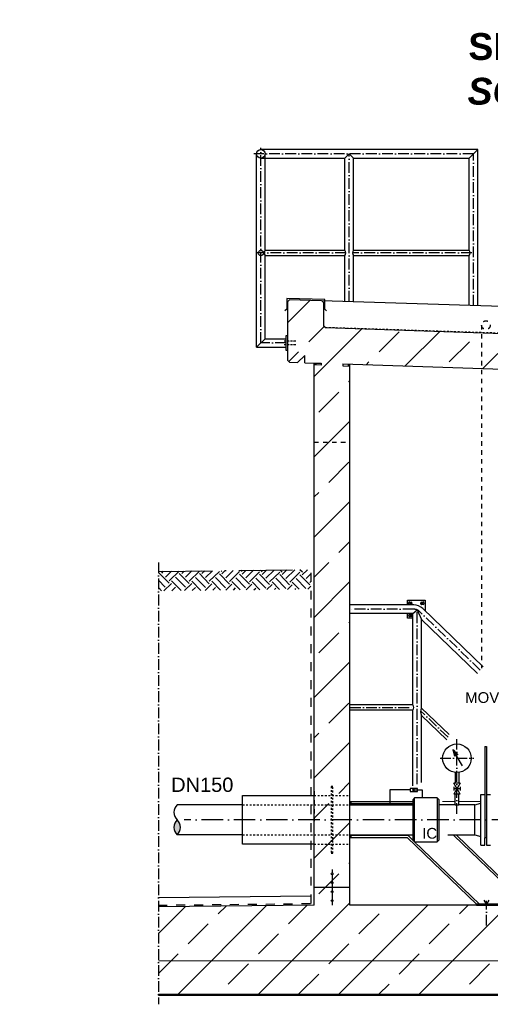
# Model space of a CAD drawing. Header units: millimetres. Extents: x 4747 to 1198744, y 17680 to 73179.
# Tile 302 of 377: x 103322 to 105951, y 50860 to 56368. Entities that reach past the tile are written whole.
import ezdxf

# ---------------------------------------------------------------- set-up
doc = ezdxf.new("R2010")
doc.units = ezdxf.units.MM
doc.linetypes.add('ACAD_ISO10W100', pattern=[18, 12, -3, 0, -3])
doc.linetypes.add('JIS_02_1.0', pattern=[2, 1, -1])
for name, color, linetype, lineweight in [('Beschriftung', 7, 'Continuous', 9), ('Verz. Bandstahl 30x3_5mm auf Putz', 1, 'GRENZE2', 18), ('Verz. Bandstahl 30x3_5mm im Beton', 5, 'GRENZE1', 18)]:
    doc.layers.add(name, color=color, linetype=linetype, lineweight=lineweight)
doc.styles.add('LBB3.5M1000', font='isocp.shx', dxfattribs={"height": 3.5})
doc.linetypes.add('GRENZE1', pattern='A,6.35,-2.54,[133,ltypeshp.shx,S=2.54,R=0,X=-2.54,Y=0],-2.54,25.4', length=36.83)
doc.linetypes.add('GRENZE2', pattern='A,6.35,-2.54,[132,ltypeshp.shx,S=2.54,R=0,X=-2.54,Y=0],-2.54,25.4', length=36.83)

msp = doc.modelspace()

# ---------------------------------------------------------------- hatches: boundary and pattern name
h = msp.add_hatch()
h.set_pattern_fill('ANSI33', color=256, scale=50, style=0)
h.set_pattern_definition([(45, (106564.04, 48335.6), (-224.506, 224.506), []), (45, (106788.54, 48335.6), (-224.506, 224.506), [158.75, -79.375])])
h.paths.add_polyline_path([(104819.58706, 54462.09841), (104819.58706, 54791.95736), (104829.58253, 54801.95283), (105009.39538, 54796.15184), (105019.58706, 54785.96016), (105019.58706, 54655.745), (105029.92042, 54645.41163), (106907.11185, 54584.85099), (106907.11185, 54710.98465), (106927.11185, 54730.98465), (107047.11185, 54730.98465), (107067.11185, 54710.98465), (107067.11185, 54379.58512), (105127.4551, 54442.16099), (105127.13265, 54432.16619), (105167.11185, 54430.8764), (105167.11185, 51415.38512), (108967.11185, 51415.38512), (108967.11185, 54308.28344), (109007.09219, 54306.99362), (109007.41463, 54316.98842), (108067.11185, 54347.32382), (108067.11185, 54710.98465), (108087.11185, 54730.98465), (108207.11185, 54730.98465), (108227.11185, 54710.98465), (108227.11185, 54542.26606), (109307.67874, 54504.40712), (109317.3511, 54494.08988), (109317.3511, 54316.99467), (109307.03385, 54307.32231), (109262.05725, 54308.77332), (109223.36783, 54350.0423), (109222.07805, 54310.0631), (109127.4551, 54313.11576), (109127.13265, 54303.12096), (109167.11185, 54301.83118), (109167.11185, 51415.38512), (109889.84974, 51407.24924), (109889.84974, 50915.38512), (104096.77694, 50915.38512), (104096.77694, 51405.58773), (104967.11185, 51415.38512), (104967.11185, 54437.32867), (105006.76861, 54436.04929), (105007.09105, 54446.04409), (104914.21521, 54449.04038), (104915.50499, 54489.01958), (104874.23601, 54450.33016), (104829.25941, 54451.78117)])
h = msp.add_hatch(color=256)
h.dxf.hatch_style = 1
h.paths.add_polyline_path([(104977.4291, 54447.00102), (104967.11185, 54447.33387), (104967.11185, 54437.32867), (104977.10665, 54437.00622)])
h = msp.add_hatch(color=256)
h.dxf.hatch_style = 1
h.paths.add_polyline_path([(105167.11185, 54440.88161), (105157.11705, 54441.20405), (105156.79461, 54431.20925), (105167.11185, 54430.8764)])
h = msp.add_hatch()
h.set_pattern_fill('EARTH', color=256, scale=12.5, angle=44.35504661, style=0)
h.set_pattern_definition([(44.35505, (91113.13, 91207.74), (1.26356, 112.24609), [79.375, -79.375]), (44.35505, (91092.32, 91229.02), (1.26356, 112.24609), [79.375, -79.375]), (44.35505, (91071.51, 91250.31), (1.26356, 112.24609), [79.375, -79.375]), (134.35505, (91071.67, 91264.34), (-112.24609, 1.26356), [79.375, -79.375]), (134.35505, (91092.95, 91285.15), (-112.24609, 1.26356), [79.375, -79.375]), (134.35505, (91114.235, 91305.956), (-112.24609, 1.26356), [79.375, -79.375])])
h.paths.add_polyline_path([(104948.59024, 53291.67663), (104948.59024, 53182.62368), (104098.85197, 53173.05815), (104097.62451, 53282.09727)])
at = {"linetype": 'Continuous', "ltscale": 10}
h = msp.add_hatch(color=256, dxfattribs=at)
h.dxf.hatch_style = 1
h.paths.add_polyline_path([(105526.76273, 52054.02119), (105526.76273, 52064.84203), (105517.39161, 52059.43161)])
h = msp.add_hatch(color=256)
h.dxf.hatch_style = 1
h.paths.add_polyline_path([(104201.40669, 51892.38512, 0.4305700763), (104201.40669, 51808.23472, 0.4305700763)])
h = msp.add_hatch()
h.set_pattern_fill('ANSI33', color=256, scale=50, style=0)
h.set_pattern_definition([(45, (237149.15, 89515.16), (-224.5064, 224.5064), []), (45, (237373.66, 89515.16), (-224.5064, 224.5064), [158.75, -79.375])])
h.paths.add_polyline_path([(105072.11185, 51590.55806, -1), (105062.11185, 51590.55806, -1)], flags=17)
h = msp.add_hatch()
h.set_pattern_fill('ANSI33', color=256, scale=50, style=0)
h.set_pattern_definition([(45, (237149.15, 89465.16), (-224.5064, 224.5064), []), (45, (237373.66, 89465.16), (-224.5064, 224.5064), [158.75, -79.375])])
h.paths.add_polyline_path([(105072.11185, 51540.55806, -1), (105062.11185, 51540.55806, -1)], flags=17)
h = msp.add_hatch()
h.set_pattern_fill('ANSI33', color=256, scale=50, style=0)
h.set_pattern_definition([(45, (237149.15, 89414.82), (-224.5064, 224.5064), []), (45, (237373.66, 89414.82), (-224.5064, 224.5064), [158.75, -79.375])])
h.paths.add_polyline_path([(105072.11185, 51490.21219, -1), (105062.11185, 51490.21219, -1)], flags=17)
h = msp.add_hatch()
h.set_pattern_fill('ANSI33', color=256, scale=50, style=0)
h.set_pattern_definition([(45, (237149.15, 89364.82), (-224.5064, 224.5064), []), (45, (237373.66, 89364.82), (-224.5064, 224.5064), [158.75, -79.375])])
h.paths.add_polyline_path([(105072.11185, 51440.21219, -1), (105062.11185, 51440.21219, -1)], flags=17)

# ---------------------------------------------------------------- linework, layer by layer
at = {"linetype": 'ACAD_ISO10W100', "ltscale": 5}
for p, q in [((104669.58706, 54559.63499), (104669.58706, 55652.1855)), ((105857.12244, 55618.0355), (104630.90911, 55618.0355)), ((105162.85262, 54791.20111), (105162.85262, 55618.0355)), ((105857.12244, 54768.80305), (105857.12244, 55618.0355)), ((105143.88633, 55063.0355), (104649.49169, 55063.0355)), ((105847.73701, 55063.0355), (105181.8189, 55063.0355)), ((104809.58706, 54559.63499), (104669.58706, 54559.63499)), ((104096.77694, 53332.08773), (104096.77694, 50860.38512)), ((105523.46713, 53070.24573), (105167.11185, 53070.24573)), ((105542.96185, 52092.11116), (105542.96185, 53066.13675)), ((105895.28651, 52730.26183), (105557.00674, 53056.70181)), ((105167.11185, 52520.23512), (105523.99557, 52520.23512)), ((105715.18723, 52354.03764), (105561.94098, 52501.92027)), ((105765.11285, 51925.32426), (105765.11285, 52343.56472)), ((105671.58726, 52236.53427), (105858.63845, 52236.53427)), ((105929.6534, 51420.38512), (105916.9476, 51442.39221)), ((105942.35919, 51442.39221), (105929.6534, 51420.38512)), ((105929.6534, 51300.573), (105929.6534, 51439.27119))]:
    msp.add_line(p, q, dxfattribs=at)
for p, q in [((105881.27244, 55642.1855), (104669.58706, 55642.1855)), ((105881.27244, 55642.1855), (105832.97244, 55593.8855)), ((105881.27244, 54768.02394), (105881.27244, 55642.1855)), ((104645.43706, 54535.48499), (104645.43706, 55618.0355)), ((104669.58706, 55593.8855), (105138.70262, 55593.8855)), ((104693.73706, 55077.9855), (104693.73706, 55618.0355)), ((105162.85262, 55618.0355), (105138.70262, 55593.8855)), ((105138.70262, 55077.9855), (105138.70262, 55593.8855)), ((105187.00262, 55593.8855), (105162.85262, 55618.0355)), ((105187.00262, 55593.8855), (105832.97244, 55593.8855)), ((105187.00262, 55077.9855), (105187.00262, 55593.8855)), ((105832.97244, 55077.9855), (105832.97244, 55593.8855)), ((104693.73706, 55077.9855), (105138.70262, 55077.9855)), ((105187.00262, 55077.9855), (105832.97244, 55077.9855)), ((104693.73706, 54583.78499), (104693.73706, 55048.0855)), ((104693.73706, 55048.0855), (105138.70262, 55048.0855)), ((105138.70262, 54791.98022), (105138.70262, 55048.0855)), ((105187.00262, 55048.0855), (105832.97244, 55048.0855)), ((105187.00262, 54790.422), (105187.00262, 55048.0855)), ((105832.97244, 54769.58217), (105832.97244, 55048.0855)), ((104829.58253, 54801.95283), (104819.58706, 54791.95736)), ((106867.30149, 54736.21336), (104829.58253, 54801.95283)), ((104819.58706, 54462.09841), (104819.58706, 54791.95736)), ((105009.39538, 54796.15184), (105019.58706, 54785.96016)), ((105019.58706, 54785.96016), (105019.58706, 54655.745)), ((105019.58706, 54655.745), (105029.92042, 54645.41163)), ((105029.92042, 54645.41163), (106907.11185, 54584.85099)), ((104693.73706, 54583.78499), (104645.43706, 54535.48499)), ((104693.73706, 54583.78499), (104809.58706, 54583.78499)), ((104645.43706, 54535.48499), (104809.58706, 54535.48499)), ((104915.50499, 54489.01958), (104874.23601, 54450.33016)), ((104914.21521, 54449.04038), (104915.50499, 54489.01958)), ((104819.58706, 54462.09841), (104829.25941, 54451.78117)), ((104829.25941, 54451.78117), (104874.23601, 54450.33016)), ((104914.21521, 54449.04038), (104967.11185, 54447.33387)), ((104967.11185, 51415.38512), (104967.11185, 54447.33387)), ((104967.11185, 54447.33387), (105007.09105, 54446.04409)), ((105006.76861, 54436.04929), (104967.11185, 54437.32867)), ((104977.4291, 54447.00102), (104977.10665, 54437.00622)), ((105007.09105, 54446.04409), (105006.76861, 54436.04929)), ((105127.4551, 54442.16099), (105127.13265, 54432.16619)), ((105127.13265, 54432.16619), (105167.11185, 54430.8764)), ((105127.4551, 54442.16099), (109007.41463, 54316.98842)), ((105157.11705, 54441.20405), (105156.79461, 54431.20925)), ((105167.11185, 51415.38512), (105167.11185, 54440.88161)), ((105523.47812, 53094.38512), (105167.11185, 53094.38512)), ((105518.81185, 53046.08512), (105167.11185, 53046.08512)), ((105518.81185, 53046.08512), (105542.96185, 53066.13675)), ((105518.81185, 52535.18512), (105518.81185, 53046.08512)), ((105542.96185, 53066.13675), (105567.11185, 53013.38947)), ((105910.79109, 52748.8608), (105573.78754, 53074.06923)), ((105567.11185, 52517.70617), (105567.11185, 53013.38947)), ((105879.78193, 52711.66285), (105567.11185, 53013.38947)), ((105518.81185, 52535.18512), (105167.11185, 52535.18512)), ((105518.81185, 52505.28512), (105167.11185, 52505.28512)), ((105518.81185, 52083.37023), (105518.81185, 52505.28512)), ((105721.11033, 52369.09764), (105567.11185, 52517.70617)), ((105567.11185, 52100.85208), (105567.11185, 52476.15458)), ((105709.26413, 52338.97764), (105567.11185, 52476.15458)), ((105167.11185, 51994.38512), (105515.8017, 51994.38512)), ((105172.11185, 51994.38512), (105172.11185, 51976.53472)), ((105167.11185, 51976.53472), (105518.11285, 51976.53472)), ((105172.11185, 51982.88512), (105515.8017, 51982.88512)), ((105167.11185, 51808.23472), (105518.11285, 51808.23472)), ((105167.11185, 51794.38512), (105486.34808, 51794.38512)), ((105172.11185, 51808.23472), (105172.11185, 51794.38512)), ((105172.11185, 51805.88512), (105490.99199, 51805.88512)), ((105486.34808, 51794.38512), (105873.91284, 51420.38512)), ((105490.99199, 51805.88512), (105523.01652, 51774.98146)), ((105665.11285, 51808.23472), (105865.11285, 51808.23472)), ((105747.1452, 51804.67156), (106145.36949, 51420.38512)), ((105763.87844, 51804.50537), (106161.9305, 51420.38512)), ((105528.29769, 51769.88512), (105890.47386, 51420.38512)), ((105067.11185, 51615.38512), (105067.11185, 51595.55806)), ((105067.11185, 51585.55806), (105067.11185, 51545.55806)), ((104967.11185, 51515.38512), (105167.11185, 51515.38512)), ((105067.11185, 51535.55806), (105067.11185, 51495.21219)), ((104950.99961, 51465.20692), (104096.77694, 51455.5909)), ((105067.11185, 51485.21219), (105067.11185, 51445.21219)), ((104967.11185, 51415.38512), (104096.77694, 51405.58773)), ((105067.11185, 51435.21219), (105067.11185, 51415.38512)), ((107067.11185, 51415.38512), (105167.11185, 51415.38512)), ((109889.84974, 50915.38512), (104096.77694, 50915.38512)), ((109889.84974, 50910.38512), (104096.77694, 50910.38512))]:
    msp.add_line(p, q)
at = {"linetype": 'JIS_02_1.0', "ltscale": 10}
for p, q in [((105021.58706, 54655.745), (105021.58706, 54783.48899)), ((105021.58706, 54655.745), (105029.91935, 54647.41271)), ((105029.91935, 54647.41271), (106905.11185, 54586.91655)), ((104967.11185, 52028.88512), (105167.11185, 52028.88512)), ((104567.11185, 51976.53472), (105167.11185, 51976.53472)), ((104567.11185, 51808.23472), (105167.11185, 51808.23472)), ((104967.11185, 51755.88512), (105167.11185, 51755.88512))]:
    msp.add_line(p, q, dxfattribs=at)
at = {"linetype": 'JIS_02_1.0', "ltscale": 25}
for p, q in [((105902.95126, 54659.63499), (105902.95126, 52739.83332)), ((104967.11185, 54004.38512), (105167.11185, 54004.38512)), ((105495.34325, 53112.87406), (105513.52328, 53094.69403)), ((105495.34325, 53094.69403), (105513.52328, 53112.87406)), ((105580.59991, 53112.87406), (105562.41988, 53094.69403)), ((105580.59991, 53094.69403), (105562.41988, 53112.87406)), ((105495.34325, 53027.61741), (105513.52328, 53045.79743)), ((105495.34325, 53045.79743), (105513.52328, 53027.61741)), ((104967.11185, 52052.53512), (104967.11185, 51884.23512))]:
    msp.add_line(p, q, dxfattribs=at)
at = {"linetype": 'ACAD_ISO10W100'}
for p, q in [((104864.26929, 54569.63499), (104799.08525, 54569.63499)), ((104864.26929, 54549.63499), (104799.08525, 54549.63499))]:
    msp.add_line(p, q, dxfattribs=at)
at = {"linetype": 'ACAD_ISO10W100', "ltscale": 25}
msp.add_line((104096.77694, 53282.08773), (104967.11185, 53291.88512), dxfattribs=at)
at = {"linetype": 'JIS_02_1.0', "ltscale": 50}
for p, q in [((104950.99961, 51424.10203), (104950.99961, 53291.70375)), ((104096.77694, 51414.96011), (104950.99961, 51424.10203))]:
    msp.add_line(p, q, dxfattribs=at)
at = {"linetype": 'Continuous', "ltscale": 10}
for p, q in [((105742.40055, 52286.00052), (105752.56155, 52248.07832)), ((105742.40055, 52286.00052), (105770.16185, 52258.24002)), ((105795.27715, 52194.41572), (105742.40055, 52286.00052)), ((105920.11285, 52302.38472), (105930.11285, 52302.38472)), ((105920.11285, 52302.38472), (105920.11285, 51792.38552)), ((105930.11285, 52302.38472), (105930.11285, 51749.88472)), ((105770.16185, 52258.24002), (105752.56155, 52248.07832)), ((105754.46285, 52157.24652), (105754.46285, 52096.53472)), ((105775.76285, 52157.24652), (105775.76285, 52096.53472)), ((105783.11285, 52096.53472), (105747.11285, 52036.53472)), ((105783.11285, 52036.53472), (105747.11285, 52096.53472)), ((105783.11285, 52096.53472), (105747.11285, 52096.53472)), ((105747.11285, 52076.53452), (105747.11285, 52056.53502)), ((105783.11285, 52066.53472), (105747.11285, 52066.53472)), ((105783.11285, 52076.53452), (105783.11285, 52056.53502)), ((104567.11185, 51755.88512), (104567.11185, 52028.88512)), ((104567.11185, 52028.88512), (104967.11185, 52028.88512)), ((105783.11285, 52036.53472), (105747.11285, 52036.53472)), ((105754.46285, 51976.53472), (105754.46285, 52036.53472)), ((105775.76285, 51976.53472), (105775.76285, 52036.53472)), ((105898.11285, 52034.88472), (105920.11285, 52034.88472)), ((105898.11285, 51749.88472), (105898.11285, 52034.88472)), ((105930.11285, 52034.88472), (105952.11285, 52034.88472)), ((104567.11185, 51976.53472), (104201.40669, 51976.53472)), ((105754.46285, 51976.53472), (105665.11285, 51976.53472)), ((105865.11285, 51976.53472), (105775.76285, 51976.53472)), ((105865.11285, 51976.53472), (105898.11285, 51984.88472)), ((105865.11285, 51808.23472), (105865.11285, 51976.53472)), ((104567.11185, 51808.23472), (104201.40669, 51808.23472)), ((105865.11285, 51808.23472), (105898.11285, 51799.88472)), ((105920.11285, 51749.88472), (105920.11285, 51792.38552)), ((105930.11285, 51792.38552), (105920.11285, 51792.38552)), ((104967.11185, 51755.88512), (104567.11185, 51755.88512)), ((105898.11285, 51749.88472), (105920.11285, 51749.88472)), ((105930.11285, 51749.88472), (105952.11285, 51749.88472))]:
    msp.add_line(p, q, dxfattribs=at)
at = {"linetype": 'JIS_02_1.0', "ltscale": 5}
msp.add_line((105172.11185, 51982.88512), (105515.8017, 51982.88512), dxfattribs=at)
at = {"linetype": 'ACAD_ISO10W100', "ltscale": 10}
msp.add_line((107339.73743, 51892.38512), (104240.25148, 51892.38512), dxfattribs=at)
for points in [[(105036.17945, 54739.06789), (105026.57777, 54748.66957), (105026.57777, 54802.30042), (104813.66315, 54808.49125), (104813.66315, 54748.8632), (104804.06147, 54739.26152)], [(105487.97158, 53094.38512), (105487.97158, 53120.24573), (105587.97158, 53120.24573), (105587.97158, 53060.38163)], [(105518.81185, 53020.24573), (105487.97158, 53020.24573), (105487.97158, 53046.08512)], [(106161.9305, 51420.38512), (105873.91284, 51420.38512), (105873.91284, 51415.38512), (106030.61185, 51415.38512)]]:
    msp.add_lwpolyline(points)
for points in [[(104809.58706, 54519.63499), (104819.58706, 54519.63499), (104819.58706, 54599.63499), (104809.58706, 54599.63499)], [(105504.09309, 53112.32669), (105511.84227, 53108.71523), (105512.18245, 53100.17259), (105504.77344, 53095.2414), (105497.02426, 53098.85286), (105496.68408, 53107.3955)], [(105579.8184, 53105.7993), (105577.80314, 53097.4908), (105569.49464, 53095.47554), (105563.20139, 53101.76879), (105565.21664, 53110.0773), (105573.52515, 53112.09255)], [(105503.05922, 53028.26914), (105496.18818, 53033.35651), (105497.56223, 53041.79479), (105505.80731, 53045.14569), (105512.67835, 53040.05832), (105511.3043, 53031.62005)]]:
    msp.add_lwpolyline(points, close=True)
at = {"linetype": 'Continuous', "ltscale": 10}
for points in [[(105743.98535, 52283.83452), (105768.79015, 52258.30452), (105753.20135, 52249.30372), (105743.67115, 52283.24432), (105767.32155, 52258.43872), (105753.78415, 52250.70472), (105744.83135, 52281.37672), (105765.97615, 52258.64352), (105754.20185, 52251.68202), (105745.96235, 52279.98472), (105764.69135, 52258.88352), (105754.52215, 52252.68552), (105747.17655, 52277.74002), (105763.70655, 52258.88802), (105754.90455, 52253.72432), (105748.35555, 52275.55602), (105762.50955, 52259.26072), (105755.32235, 52254.70232), (105749.47315, 52273.33752), (105761.73555, 52259.46852), (105756.04685, 52255.85652), (105750.88085, 52271.04032), (105761.05085, 52259.23672), (105756.28985, 52256.56972), (105752.29835, 52268.58552), (105759.86285, 52259.45132), (105756.81335, 52257.36332), (105753.79615, 52265.85032), (105758.93055, 52259.64932), (105756.81785, 52258.34802), (105755.17755, 52263.45632), (105758.32385, 52259.70772), (105757.02555, 52259.12202), (105756.33035, 52261.17632)], [(105503.39127, 52059.43161), (105390.31159, 52059.43161), (105390.31159, 51976.53472), (105390.31159, 51976.53472)], [(105523.63903, 52059.43161), (105570.31159, 52059.43161), (105570.31159, 52014.88512), (105570.31159, 52014.88512)]]:
    msp.add_lwpolyline(points, dxfattribs=at)
at = {"linetype": 'JIS_02_1.0', "ltscale": 10}
msp.add_lwpolyline([(105072.11185, 51705.88512), (105072.11185, 52078.88512), (105062.11185, 52078.88512), (105062.11185, 51705.88512)], close=True, dxfattribs=at)
at = {"linetype": 'Continuous', "ltscale": 10}
for points in [[(105543.88679, 52050.44061), (105543.88679, 52068.42261), (105503.39127, 52068.42261), (105503.39127, 52050.44061)], [(105517.39161, 52059.43161), (105526.76273, 52054.02119), (105526.76273, 52064.84203)]]:
    msp.add_lwpolyline(points, close=True, dxfattribs=at)
for centre, radius in [((104669.58706, 55618.0355), 24.15), ((104669.58706, 55063.0355), 14.95), ((105067.11185, 51590.55806), 5), ((105067.11185, 51540.55806), 5), ((105067.11185, 51490.21219), 5), ((105067.11185, 51440.21219), 5)]:
    msp.add_circle(centre, radius)
at = {"linetype": 'JIS_02_1.0', "ltscale": 25}
msp.add_circle((105927.10126, 54659.63499), 24.15, dxfattribs=at)
at = {"linetype": 'Continuous', "ltscale": 10}
msp.add_circle((105765.11285, 52236.53427), 79.9998, dxfattribs=at)
for centre, radius, start, end in [((104712.70334, 55063.0355), 24.15, 141.75338012, 218.24661988), ((105119.73633, 55063.0355), 24.15, 321.75338012, 38.24661988), ((105205.9689, 55063.0355), 24.15, 141.75338012, 218.24661988), ((105814.00615, 55063.0355), 24.15, 321.75338012, 38.24661988), ((105523.47812, 53021.93512), 72.45, 46.02042761, 90), ((105499.84557, 52520.23512), 24.15, 321.75338012, 38.24661988), ((105603.85581, 52496.93037), 42.2108, 150.51528321, 209.48471679)]:
    msp.add_arc(centre, radius, start, end)
at = {"linetype": 'ACAD_ISO10W100', "ltscale": 5}
msp.add_arc((105523.46713, 53021.94573), 48.3, 46.02042761, 90, dxfattribs=at)
at = {"linetype": 'Continuous', "ltscale": 10}
for centre, radius, start, end in [((104241.2084, 51934.46032), 57.91804, 133.40946977, 226.59053023), ((105765.11285, 52060.00767), 84.1496, 262.72912898, 277.27087102), ((104241.2084, 51850.30992), 57.91804, 133.40946977, 226.59053023), ((104161.60498, 51850.30992), 57.91804, 313.40946977, 46.59053023)]:
    msp.add_arc(centre, radius, start, end, dxfattribs=at)
at = {"layer": 'Verz. Bandstahl 30x3_5mm auf Putz', "ltscale": 2}
for p, q in [((105754.46285, 51994.38512), (105685.09779, 51994.38512)), ((105898.11285, 51994.38512), (105775.76285, 51994.38512))]:
    msp.add_line(p, q, dxfattribs=at)
at = {"layer": 'Verz. Bandstahl 30x3_5mm im Beton', "ltscale": 15}
msp.add_line((104096.77694, 51102.70919), (109889.84974, 51102.70919), dxfattribs=at)

# ---------------------------------------------------------------- texts
at = {"layer": 'Beschriftung', "insert": (94628.99696, 56293.05956), "char_height": 150, "width": 1682.9463594, "attachment_point": 1, "style": 'LBB3.5M1000', "bg_fill": 2}
msp.add_mtext('\\pi387.94;{\\fArial|b1|i0|c0|p34;SECTION\\L\\P\\pi383.65;\\fArial|b1|i1|c0|p34;\\lSCHNITT}', dxfattribs=at)

# ---------------------------------------------------------------- next in the draw order: texts
at = {"insert": (98028.44324, 54026.37929), "char_height": 200, "width": 602.3620889, "attachment_point": 1, "style": 'LBB3.5M1000', "bg_fill": 2}
msp.add_mtext('\\pi36.311;{\\fArial|b1|i0|c0|p34;(EX)}', dxfattribs=at)
at = {"layer": 'Beschriftung', "attachment_point": 1, "style": 'LBB3.5M1000', "bg_fill": 2}
for s, insert, char_height, width in [('\\pi387.94;{\\fArial|b1|i0|c0|p34;SECTION\\L\\P\\pi383.65;\\fArial|b1|i1|c0|p34;\\lSCHNITT}', (105440.70077, 56293.05956), 150, 1682.9463594), ('{\\fArial|b0|i0|c0|p34;MOV}', (105810.5776, 52606.3091), 60, 111.9584505), ('{\\fArial|b0|i0|c0|p34;DN150}', (104168.10332, 52128.5182), 80, 144.484593), ('{\\fArial|b0|i0|c0|p34;\\C256;IC}', (105570.64276, 51846.98502), 60, 111.9584505)]:
    msp.add_mtext(s, dxfattribs=dict(at, insert=insert, char_height=char_height, width=width))

# ---------------------------------------------------------------- next in the draw order: linework, layer by layer
at = {"linetype": 'Continuous', "ltscale": 10}
for p, q in [((105528.11285, 51769.88512), (105528.11285, 52014.88512)), ((105655.11285, 52014.88512), (105655.11285, 51769.88512))]:
    msp.add_line(p, q, dxfattribs=at)
msp.add_lwpolyline([(105665.11285, 51779.88512), (105665.11285, 52004.88512), (105655.11285, 52014.88512), (105528.11285, 52014.88512), (105518.11285, 52004.88512), (105518.11285, 51779.88512), (105528.11285, 51769.88512), (105655.11285, 51769.88512)], close=True, dxfattribs=at)

# ---------------------------------------------------------------- next in the draw order: texts
at = {"layer": 'Beschriftung', "insert": (65492.4925, 56293.05956), "char_height": 150, "width": 1682.9463594, "attachment_point": 1, "style": 'LBB3.5M1000', "bg_fill": 2}
msp.add_mtext('\\pi387.94;{\\fArial|b1|i0|c0|p34;SECTION\\L\\P\\pi383.65;\\fArial|b1|i1|c0|p34;\\lSCHNITT}', dxfattribs=at)

# ---------------------------------------------------------------- next in the draw order: texts
at = {"layer": 'Beschriftung', "insert": (76304.19632, 56293.05956), "char_height": 150, "width": 1682.9463594, "attachment_point": 1, "style": 'LBB3.5M1000', "bg_fill": 2}
msp.add_mtext('\\pi387.94;{\\fArial|b1|i0|c0|p34;SECTION\\L\\P\\pi383.65;\\fArial|b1|i1|c0|p34;\\lSCHNITT}', dxfattribs=at)

doc.saveas('drawing.dxf')
